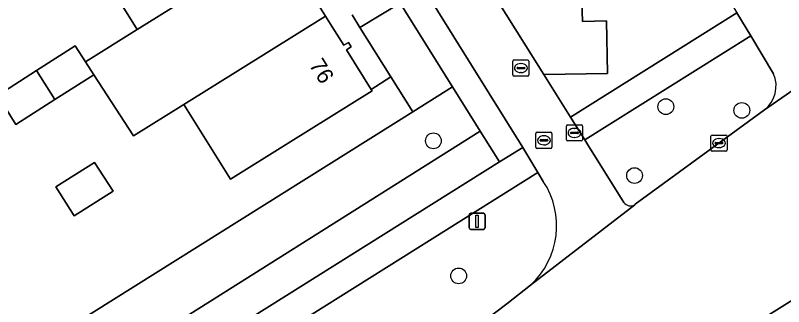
# Model space of a CAD drawing. Extents: x 159279 to 160377, y 384531 to 385888.
# Drawn here: x 159787.15 to 159834.9, y 385465.31 to 385483.41 of the extents above; entities that cross this region are included whole.
import ezdxf

# ---------------------------------------------------------------- set-up
doc = ezdxf.new("R2010")
doc.units = 0
for name, color, linetype in [('IMGEO_Berm_groen', 7, 'Continuous'), ('IMGEO_Boom', 7, 'Continuous'), ('IMGEO_Erf', 7, 'Continuous'), ('IMGEO_Groenvoorziening', 7, 'Continuous'), ('IMGEO_Kolk', 7, 'Continuous'), ('IMGEO_Lichtmast', 7, 'Continuous'), ('IMGEO_Pand', 7, 'Continuous'), ('IMGEO_Pand_nummerreeks', 7, 'Continuous'), ('IMGEO_Parkeervlak_open', 7, 'Continuous'), ('IMGEO_Rijbaan_lokaal_open', 7, 'Continuous'), ('IMGEO_Rioolput', 7, 'Continuous'), ('IMGEO_Voetpad_open', 7, 'Continuous')]:
    doc.layers.add(name, color=color, linetype=linetype)

msp = doc.modelspace()

# ---------------------------------------------------------------- linework, layer by layer
at = {"layer": 'IMGEO_Berm_groen'}
for points in [[(159834.276, 385479.776), (159832.854, 385482.136), (159822.539, 385475.675), (159822.74, 385475.354), (159824.98, 385471.784)], [(159825.644, 385471.637), (159825.683, 385471.677), (159833.706, 385477.528)]]:
    msp.add_lwpolyline(points, dxfattribs=at)
for centre, radius, start, end in [((159832.548, 385479.018), 1.887, 307.8582, 23.6858), ((159825.389, 385472.059), 0.493, 213.8876, 301.1462)]:
    msp.add_arc(centre, radius, start, end, dxfattribs=at)
at = {"layer": 'IMGEO_Boom'}
for centre in [(159827.58, 385477.733), (159832.304, 385477.503), (159813.132, 385475.613), (159825.635, 385473.453), (159814.703, 385467.222)]:
    msp.add_circle(centre, 0.489, dxfattribs=at)
at = {"layer": 'IMGEO_Erf'}
for points in [[(159777.242, 385455.74), (159811.861, 385477.417), (159810.491, 385479.581), (159809.271, 385478.794), (159809.319, 385478.716), (159804.105, 385475.468), (159800.525, 385473.229), (159797.627, 385477.874), (159794.495, 385475.92), (159792.029, 385479.717), (159789.6, 385478.177), (159787.17, 385476.636), (159786.03, 385478.435), (159788.458, 385479.977), (159790.867, 385481.506), (159791.513, 385480.512), (159794.729, 385482.519), (159791.831, 385487.164)], [(159804.871, 385485.854), (159806.422, 385483.361), (159806.841, 385482.688), (159807.558, 385481.545), (159807.848, 385481.716), (159808.012, 385481.452), (159807.73, 385481.274), (159809.271, 385478.794), (159810.491, 385479.581), (159808.568, 385482.646), (159808.089, 385483.438)]]:
    msp.add_lwpolyline(points, dxfattribs=at)
msp.add_lwpolyline([(159792.069, 385474.275), (159793.219, 385472.487), (159790.803, 385470.948), (159789.66, 385472.748)], close=True, dxfattribs=at)
at = {"layer": 'IMGEO_Groenvoorziening'}
for points in [[(159822.32, 385485.584), (159822.406, 385483.022), (159823.882, 385483.07), (159823.962, 385479.786), (159819.999, 385479.722), (159821.659, 385477.076), (159831.993, 385483.566)], [(159819.629, 385473.653), (159805.44, 385464.748), (159809.116, 385458.967), (159812.651, 385461.65), (159817.69, 385465.492), (159819.172, 385466.655)], [(159819.962, 385473.095), (159819.629, 385473.653)]]:
    msp.add_lwpolyline(points, dxfattribs=at)
for points in [[(159811.069, 385484.165), (159808.568, 385482.646), (159810.491, 385479.581), (159811.861, 385477.417), (159814.325, 385478.96)], [(159816.049, 385476.203), (159814.325, 385478.96), (159811.861, 385477.417), (159777.242, 385455.74), (159776.347, 385455.194), (159774.499, 385454.06), (159774.739, 385453.671), (159776.282, 385451.176), (159776.282, 385451.174)], [(159817.241, 385474.297), (159816.049, 385476.203), (159776.282, 385451.174), (159777.409, 385449.352), (159779.271, 385450.518), (159780.166, 385451.079)]]:
    msp.add_lwpolyline(points, close=True, dxfattribs=at)
msp.add_arc((159815.802, 385470.337), 4.991, 312.467, 33.5458, dxfattribs=at)
at = {"layer": 'IMGEO_Kolk'}
for p, q in [((159821.4, 385475.678), (159821.4, 385476.53)), ((159821.475, 385476.604), (159822.327, 385476.604)), ((159821.702, 385476.147), (159822.1, 385476.147)), ((159821.888, 385476.384), (159821.913, 385476.384)), ((159822.401, 385476.53), (159822.401, 385475.678)), ((159821.659, 385476.098), (159821.659, 385476.11)), ((159822.097, 385476.061), (159821.699, 385476.061)), ((159821.911, 385475.824), (159821.886, 385475.824)), ((159822.143, 385476.11), (159822.143, 385476.098)), ((159830.385, 385475.046), (159830.385, 385475.898)), ((159830.46, 385475.972), (159831.312, 385475.972)), ((159830.873, 385475.752), (159830.898, 385475.752)), ((159831.386, 385475.898), (159831.386, 385475.046)), ((159822.327, 385475.604), (159821.475, 385475.604)), ((159830.644, 385475.466), (159830.644, 385475.478)), ((159831.082, 385475.429), (159830.684, 385475.429)), ((159830.687, 385475.515), (159831.085, 385475.515)), ((159830.896, 385475.192), (159830.871, 385475.192)), ((159831.128, 385475.478), (159831.128, 385475.466)), ((159831.312, 385474.972), (159830.46, 385474.972))]:
    msp.add_line(p, q, dxfattribs=at)
for points in [[(159821.4, 385475.678), (159821.4, 385476.53)], [(159821.475, 385476.604), (159822.327, 385476.604)], [(159822.401, 385476.53), (159822.401, 385475.678)], [(159830.385, 385475.046), (159830.385, 385475.898)], [(159830.46, 385475.972), (159831.312, 385475.972)], [(159831.386, 385475.898), (159831.386, 385475.046)], [(159822.327, 385475.604), (159821.475, 385475.604)], [(159831.312, 385474.972), (159830.46, 385474.972)]]:
    msp.add_lwpolyline(points, dxfattribs=at)
for centre, radius, start, end in [((159821.477, 385476.528), 0.0765, 91.552, 178.448), ((159821.477, 385476.528), 0.0765, 91.552, 178.448), ((159821.699, 385476.107), 0.0403, 85.8775, 175.7526), ((159822.104, 385476.109), 0.0386, 1.7309, 96.639), ((159822.325, 385476.528), 0.0765, 1.552, 88.448), ((159822.325, 385476.528), 0.0765, 1.552, 88.448), ((159821.477, 385475.68), 0.0765, 181.552, 268.448), ((159821.477, 385475.68), 0.0765, 181.552, 268.448), ((159821.696, 385476.097), 0.0366, 178.938, 274.7102), ((159822.1, 385476.104), 0.043, 264.8664, 352.4533), ((159822.325, 385475.68), 0.0765, 271.552, 358.448), ((159822.325, 385475.68), 0.0765, 271.552, 358.448), ((159830.462, 385475.896), 0.0765, 91.552, 178.448), ((159830.462, 385475.896), 0.0765, 91.552, 178.448), ((159831.31, 385475.896), 0.0765, 1.552, 88.448), ((159831.31, 385475.896), 0.0765, 1.552, 88.448), ((159830.684, 385475.475), 0.0403, 85.8775, 175.7526), ((159830.681, 385475.465), 0.0366, 178.938, 274.7102), ((159831.085, 385475.472), 0.043, 264.8664, 352.4533), ((159831.089, 385475.477), 0.0386, 1.7309, 96.639), ((159830.462, 385475.048), 0.0765, 181.552, 268.448), ((159830.462, 385475.048), 0.0765, 181.552, 268.448), ((159831.31, 385475.048), 0.0765, 271.552, 358.448), ((159831.31, 385475.048), 0.0765, 271.552, 358.448)]:
    msp.add_arc(centre, radius, start, end, dxfattribs=at)
for centre, major_axis, ratio, start_param, end_param in [((159821.887, 385476.104), (-0.387, 0.002), 0.722429, 4.712389, 7.853982), ((159821.912, 385476.104), (-0.39, 0.002), 0.717154, 1.570796, 4.712389), ((159830.872, 385475.472), (-0.387, 0.002), 0.722429, 4.712389, 7.853982), ((159830.897, 385475.472), (-0.39, 0.002), 0.717154, 1.570796, 4.712389)]:
    msp.add_ellipse(centre, major_axis=major_axis, ratio=ratio, start_param=start_param, end_param=end_param, dxfattribs=at)
at = {"layer": 'IMGEO_Lichtmast'}
for p, q in [((159815.351, 385470.211), (159815.351, 385471.011)), ((159815.351, 385471.011), (159815.351, 385470.211)), ((159815.451, 385471.111), (159816.241, 385471.111)), ((159816.241, 385471.111), (159815.451, 385471.111)), ((159816.341, 385471.011), (159816.341, 385470.211)), ((159816.341, 385470.211), (159816.341, 385471.011)), ((159816.241, 385470.111), (159815.451, 385470.111)), ((159815.451, 385470.111), (159816.241, 385470.111))]:
    msp.add_line(p, q, dxfattribs=at)
msp.add_lwpolyline([(159815.771, 385470.986), (159815.921, 385470.986), (159815.921, 385470.236), (159815.771, 385470.236), (159815.771, 385470.986)], dxfattribs=at)
for centre, start, end in [((159815.451, 385471.011), 90, 180), ((159815.451, 385471.011), 90, 180), ((159816.241, 385471.011), 0, 90), ((159816.241, 385471.011), 360, 90), ((159815.451, 385470.211), 180, 270), ((159815.451, 385470.211), 180, 270), ((159816.241, 385470.211), 270, 0), ((159816.241, 385470.211), 270, 0)]:
    msp.add_arc(centre, 0.1, start, end, dxfattribs=at)
at = {"layer": 'IMGEO_Pand'}
for points in [[(159803.528, 385488.009), (159802.234, 385490.083), (159802.518, 385490.259), (159802.35, 385490.533), (159802.071, 385490.356), (159801.161, 385491.802), (159800.631, 385492.654), (159791.831, 385487.164), (159794.729, 385482.519)], [(159804.871, 385485.854), (159805.154, 385486.027), (159804.998, 385486.283), (159804.703, 385486.127), (159803.987, 385487.274), (159803.528, 385488.009), (159794.729, 385482.519), (159791.513, 385480.512), (159792.029, 385479.717), (159794.495, 385475.92), (159797.627, 385477.874), (159806.422, 385483.361)], [(159809.271, 385478.794), (159807.73, 385481.274), (159808.012, 385481.452), (159807.848, 385481.716), (159807.558, 385481.545), (159806.841, 385482.688), (159806.422, 385483.361), (159797.627, 385477.874), (159800.525, 385473.229), (159804.105, 385475.468), (159809.319, 385478.716)], [(159791.513, 385480.512), (159790.867, 385481.506), (159788.458, 385479.977), (159789.6, 385478.177), (159792.029, 385479.717)], [(159788.458, 385479.977), (159786.03, 385478.435), (159787.17, 385476.636), (159789.6, 385478.177)], [(159790.803, 385470.948), (159793.219, 385472.487), (159792.069, 385474.275), (159789.66, 385472.748)]]:
    msp.add_lwpolyline(points, close=True, dxfattribs=at)
at = {"layer": 'IMGEO_Parkeervlak_open'}
msp.add_lwpolyline([(159813.438, 385490.21), (159819.999, 385479.722), (159823.962, 385479.786), (159823.882, 385483.07), (159822.406, 385483.022), (159822.32, 385485.584), (159820.838, 385485.538), (159820.742, 385488.091), (159819.387, 385488.045), (159819.301, 385490.387)], close=True, dxfattribs=at)
at = {"layer": 'IMGEO_Rijbaan_lokaal_open'}
for points in [[(159835.286, 385484.963), (159777.319, 385577.896), (159763.507, 385569.247), (159760.965, 385567.655), (159764.01, 385562.812), (159787.822, 385524.685), (159787.874, 385524.601), (159818.691, 385475.205), (159819.629, 385473.653), (159819.962, 385473.095)], [(159808.783, 385520.87), (159809.261, 385520.114), (159815.851, 385509.594), (159817.434, 385507.021), (159822.46, 385498.98), (159824.052, 385496.411), (159830.625, 385485.838), (159831.993, 385483.566), (159832.854, 385482.136), (159834.276, 385479.776)], [(159824.98, 385471.784), (159822.74, 385475.354), (159822.539, 385475.675), (159821.659, 385477.076), (159819.999, 385479.722), (159813.438, 385490.21), (159811.961, 385492.597), (159805.389, 385503.15), (159803.919, 385505.518), (159798.912, 385513.51), (159798.357, 385514.37)], [(159763.09, 385420.412), (159768.582, 385423.843), (159771.844, 385425.88), (159793.988, 385439.775), (159799.603, 385443.299), (159802.523, 385445.131), (159824.98, 385459.176), (159830.998, 385462.94), (159840.845, 385469.098), (159855.306, 385478.182), (159858.189, 385479.992), (159859.12, 385480.577), (159862.184, 385482.502), (159873.875, 385489.845), (159883.308, 385495.722), (159884.373, 385496.383), (159885.478, 385496.891), (159887.8, 385497.747), (159886.394, 385500), (159884.576, 385502.913)], [(159857.713, 385493.354), (159853.324, 385490.544), (159842.15, 385483.372), (159833.706, 385477.528), (159825.683, 385471.677), (159825.644, 385471.637), (159819.172, 385466.655), (159817.69, 385465.492), (159812.651, 385461.65), (159809.116, 385458.967), (159808.086, 385458.173), (159807.213, 385457.571), (159807.186, 385457.552), (159795.902, 385450.502), (159793.27, 385448.861), (159792.566, 385448.435)], [(159833.706, 385477.528), (159842.15, 385483.372)], [(159819.172, 385466.655), (159825.644, 385471.637)]]:
    msp.add_lwpolyline(points, dxfattribs=at)
for centre, radius, start, end in [((159832.548, 385479.018), 1.887, 307.8582, 23.6858), ((159815.802, 385470.337), 4.991, 312.467, 33.5458), ((159825.389, 385472.059), 0.493, 213.8876, 301.1462)]:
    msp.add_arc(centre, radius, start, end, dxfattribs=at)
at = {"layer": 'IMGEO_Rioolput'}
for p, q in [((159818.071, 385479.708), (159818.071, 385480.56)), ((159818.146, 385480.634), (159818.998, 385480.634)), ((159819.072, 385480.56), (159819.072, 385479.708)), ((159818.33, 385480.128), (159818.33, 385480.14)), ((159818.768, 385480.091), (159818.37, 385480.091)), ((159818.373, 385480.177), (159818.771, 385480.177)), ((159818.559, 385480.414), (159818.584, 385480.414)), ((159818.814, 385480.14), (159818.814, 385480.128)), ((159818.998, 385479.634), (159818.146, 385479.634)), ((159818.582, 385479.854), (159818.557, 385479.854)), ((159819.578, 385476.143), (159820.43, 385476.143)), ((159819.503, 385475.217), (159819.503, 385476.069)), ((159819.805, 385475.686), (159820.203, 385475.686)), ((159819.991, 385475.923), (159820.016, 385475.923)), ((159820.504, 385476.069), (159820.504, 385475.217)), ((159819.762, 385475.637), (159819.762, 385475.649)), ((159820.2, 385475.6), (159819.802, 385475.6)), ((159820.014, 385475.363), (159819.989, 385475.363)), ((159820.246, 385475.649), (159820.246, 385475.637)), ((159820.43, 385475.143), (159819.578, 385475.143))]:
    msp.add_line(p, q, dxfattribs=at)
for points in [[(159818.071, 385479.708), (159818.071, 385480.56)], [(159818.146, 385480.634), (159818.998, 385480.634)], [(159819.072, 385480.56), (159819.072, 385479.708)], [(159818.998, 385479.634), (159818.146, 385479.634)], [(159819.578, 385476.143), (159820.43, 385476.143)], [(159819.503, 385475.217), (159819.503, 385476.069)], [(159820.504, 385476.069), (159820.504, 385475.217)], [(159820.43, 385475.143), (159819.578, 385475.143)]]:
    msp.add_lwpolyline(points, dxfattribs=at)
for centre, radius, start, end in [((159818.148, 385480.558), 0.0765, 91.552, 178.448), ((159818.148, 385480.558), 0.0765, 91.552, 178.448), ((159818.996, 385480.558), 0.0765, 1.552, 88.448), ((159818.996, 385480.558), 0.0765, 1.552, 88.448), ((159818.37, 385480.137), 0.0403, 85.8775, 175.7526), ((159818.367, 385480.127), 0.0366, 178.938, 274.7102), ((159818.771, 385480.134), 0.043, 264.8664, 352.4533), ((159818.775, 385480.139), 0.0386, 1.7309, 96.639), ((159818.148, 385479.71), 0.0765, 181.552, 268.448), ((159818.148, 385479.71), 0.0765, 181.552, 268.448), ((159818.996, 385479.71), 0.0765, 271.552, 358.448), ((159818.996, 385479.71), 0.0765, 271.552, 358.448), ((159819.58, 385476.067), 0.0765, 91.552, 178.448), ((159819.58, 385476.067), 0.0765, 91.552, 178.448), ((159820.428, 385476.067), 0.0765, 1.552, 88.448), ((159820.428, 385476.067), 0.0765, 1.552, 88.448), ((159819.802, 385475.646), 0.0403, 85.8775, 175.7526), ((159820.207, 385475.648), 0.0386, 1.7309, 96.639), ((159819.58, 385475.219), 0.0765, 181.552, 268.448), ((159819.58, 385475.219), 0.0765, 181.552, 268.448), ((159819.799, 385475.636), 0.0366, 178.938, 274.7102), ((159820.203, 385475.643), 0.043, 264.8664, 352.4533), ((159820.428, 385475.219), 0.0765, 271.552, 358.448), ((159820.428, 385475.219), 0.0765, 271.552, 358.448)]:
    msp.add_arc(centre, radius, start, end, dxfattribs=at)
for centre, major_axis, ratio, start_param, end_param in [((159818.558, 385480.134), (-0.387, 0.002), 0.722429, 4.712389, 7.853982), ((159818.583, 385480.134), (-0.39, 0.002), 0.717154, 1.570796, 4.712389), ((159819.99, 385475.643), (-0.387, 0.002), 0.722429, 4.712389, 7.853982), ((159820.015, 385475.643), (-0.39, 0.002), 0.717154, 1.570796, 4.712389)]:
    msp.add_ellipse(centre, major_axis=major_axis, ratio=ratio, start_param=start_param, end_param=end_param, dxfattribs=at)
at = {"layer": 'IMGEO_Voetpad_open'}
for points in [[(159808.089, 385483.438), (159808.568, 385482.646), (159811.069, 385484.165), (159814.325, 385478.96), (159816.049, 385476.203), (159817.241, 385474.297), (159818.691, 385475.205), (159787.874, 385524.601)], [(159840.845, 385469.098), (159830.998, 385462.94), (159831.263, 385462.517), (159825.245, 385458.753), (159824.98, 385459.176), (159802.523, 385445.131), (159799.603, 385443.299), (159799.867, 385442.875), (159794.252, 385439.352), (159793.988, 385439.775), (159771.844, 385425.88)]]:
    msp.add_lwpolyline(points, dxfattribs=at)
for points in [[(159832.854, 385482.136), (159831.993, 385483.566), (159821.659, 385477.076), (159822.539, 385475.675)], [(159804.391, 385464.144), (159808.086, 385458.173), (159809.116, 385458.967), (159805.44, 385464.748), (159819.629, 385473.653), (159818.691, 385475.205), (159817.241, 385474.297), (159780.166, 385451.079), (159779.271, 385450.518), (159777.409, 385449.352), (159776.51, 385448.789), (159773.113, 385446.662), (159771.645, 385445.743), (159772.604, 385444.245)]]:
    msp.add_lwpolyline(points, close=True, dxfattribs=at)

# ---------------------------------------------------------------- texts
at = {"layer": 'IMGEO_Pand_nummerreeks'}
msp.add_text('76', height=1, rotation=301.8562, dxfattribs=at).set_placement((159805.376, 385480.326))

doc.saveas('drawing.dxf')
